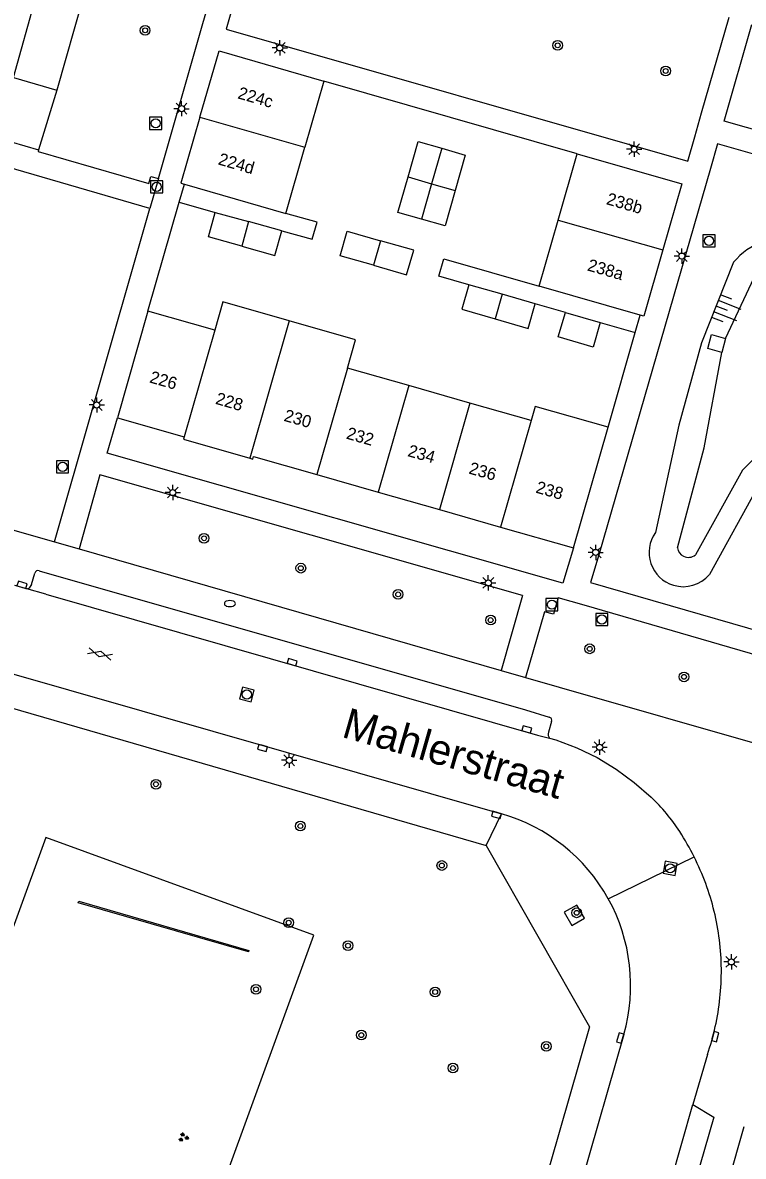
# Model space of a CAD drawing. Extents: x 132999 to 136000, y 398499 to 400501.
# Drawn here: x 133833.7 to 133892.8, y 399860.4 to 399953.4 of the extents above; entities that cross this region are included whole.
import ezdxf

# ---------------------------------------------------------------- set-up
doc = ezdxf.new("R2010")
doc.units = 0
for name, color, linetype in [('gg-afsc-erfafscheiding', 7, 'Continuous'), ('gg-afsc-hekwerk', 7, 'Continuous'), ('gg-anno-huisnummerreeks BGT', 7, 'Continuous'), ('gg-anno-openbare ruimte label', 7, 'Continuous'), ('gg-bbg-bijgebouw', 7, 'Continuous'), ('gg-bbg-hoofdgebouw', 7, 'Continuous'), ('gg-bbg-tussenscheiding', 7, 'Continuous'), ('gg-knt-bovenkant onderkant talud', 7, 'Continuous'), ('gg-knt-verharding', 7, 'Continuous'), ('gg-kwrk-uitstroombak niveau min 01', 7, 'Continuous'), ('gt-grn-groengrens', 7, 'Continuous'), ('gt-grn-weggrens', 7, 'Continuous'), ('gt-symb-boom', 7, 'Continuous'), ('gt-symb-brandkraan', 7, 'Continuous'), ('gt-symb-gesloten verharding', 7, 'Continuous'), ('gt-symb-groenvak', 7, 'Continuous'), ('gt-symb-kolk', 7, 'Continuous'), ('gt-symb-lichtmast', 7, 'Continuous'), ('gt-symb-rioolschacht', 7, 'Continuous'), ('gt-symb-talud symbool', 7, 'Continuous')]:
    doc.layers.add(name, color=color, linetype=linetype)

# ---------------------------------------------------------------- blocks, each defined once
blk = doc.blocks.new('gt0-LMAST')
at = {"layer": 'gt-symb-lichtmast'}
for p, q in [((-0.182, 0.173), (-0.447, 0.438)), ((-0.005, 0.246), (-0.005, 0.621)), ((0.172, 0.173), (0.437, 0.438)), ((-0.255, -0.004), (-0.63, -0.004)), ((-0.182, -0.181), (-0.447, -0.446)), ((-0.005, -0.254), (-0.005, -0.629)), ((0.437, -0.446), (0.172, -0.181)), ((0.245, -0.004), (0.62, -0.004))]:
    blk.add_line(p, q, dxfattribs=at)
blk.add_circle((-0.005, -0.004), 0.25, dxfattribs=at)
blk = doc.blocks.new('gt0-BOOM')
at = {"layer": 'gt-symb-boom'}
for radius in [0.4, 0.2]:
    blk.add_circle((0, 0), radius, dxfattribs=at)
blk = doc.blocks.new('gt0-RS')
at = {"layer": 'gt-symb-rioolschacht'}
blk.add_lwpolyline([(-0.5, -0.5), (0.5, -0.5), (0.5, 0.5), (-0.5, 0.5)], close=True, dxfattribs=at)
blk.add_circle((0, 0), 0.375, dxfattribs=at)
blk = doc.blocks.new('gt0-TALUD_1')
at = {"layer": 'gt-symb-talud symbool'}
for p, q in [((-1, -1), (-1, 0)), ((-0.5, -2), (-0.5, 0)), ((0, -1), (0, 0)), ((0.5, -2), (0.5, 0)), ((1, -1), (1, 0))]:
    blk.add_line(p, q, dxfattribs=at)
blk = doc.blocks.new('gt0-KOLK')
at = {"layer": 'gt-symb-kolk'}
blk.add_lwpolyline([(0, 0), (0.375, 0), (0.375, 0.4), (-0.375, 0.4), (-0.375, 0), (0, 0)], dxfattribs=at)
blk = doc.blocks.new('gt0-BR')
at = {"layer": 'gt-symb-brandkraan'}
for centre, radius, start, end in [((-0.244, 0), 0.206, 107.56694, 252.43307), ((0.599, -2.664), 3, 106.89205, 107.56694), ((0, -0.691), 0.938, 73.10799, 106.89205), ((-0.599, -2.664), 3, 72.43309, 73.10799), ((0.244, 0), 0.206, 287.56695, 72.43309), ((0.599, 2.664), 3, 252.43307, 253.10797), ((0, 0.691), 0.938, 253.10797, 286.89206), ((-0.599, 2.664), 3, 286.89206, 287.56695)]:
    blk.add_arc(centre, radius, start, end, dxfattribs=at)
blk = doc.blocks.new('gt0-GESVH1')
at = {"layer": 'gt-symb-gesloten verharding'}
for p, q in [((-0.992, -0.261), (0.008, 0.239)), ((0.008, -0.261), (-0.992, 0.239)), ((0.008, 0.239), (1.008, -0.261)), ((1.008, 0.239), (0.008, -0.261))]:
    blk.add_line(p, q, dxfattribs=at)
blk = doc.blocks.new('gt0-GRVAK')
at = {"layer": 'gt-symb-groenvak'}
for p, q in [((-0.11, 0.189), (-0.228, 0.24)), ((-0.182, 0.153), (0.088, 0.153)), ((-0.091, 0.211), (-0.156, 0.322)), ((-0.047, 0.214), (-0.047, 0.393)), ((-0.004, 0.211), (0.061, 0.322)), ((0.015, 0.189), (0.133, 0.24)), ((0.262, -0.052), (0.197, 0.059)), ((0.305, -0.049), (0.305, 0.13)), ((0.349, -0.052), (0.414, 0.059)), ((-0.245, -0.228), (-0.363, -0.177)), ((-0.318, -0.264), (-0.047, -0.264)), ((-0.226, -0.206), (-0.291, -0.095)), ((-0.183, -0.203), (-0.183, -0.024)), ((-0.139, -0.206), (-0.074, -0.095)), ((-0.12, -0.228), (-0.002, -0.177)), ((0.243, -0.074), (0.125, -0.023)), ((0.17, -0.11), (0.441, -0.11)), ((0.368, -0.074), (0.486, -0.023))]:
    blk.add_line(p, q, dxfattribs=at)

msp = doc.modelspace()

# ---------------------------------------------------------------- linework, layer by layer
at = {"layer": 'gg-afsc-erfafscheiding'}
for p, q in [((133846.495, 399938.682), (133846.913, 399940.136)), ((133846.495, 399938.682), (133849.443, 399937.837)), ((133878.156, 399929.634), (133875.693, 399930.326)), ((133881.014, 399928.803), (133883.888, 399927.977)), ((133883.888, 399927.977), (133884.296, 399929.403))]:
    msp.add_line(p, q, dxfattribs=at)
for points in [[(133854.9, 399936.321), (133857.405, 399935.625), (133857.796, 399937.033), (133855.233, 399937.745)], [(133870.23, 399931.905), (133867.78, 399932.613), (133868.191, 399934.035), (133876.02, 399931.772)]]:
    msp.add_lwpolyline(points, dxfattribs=at)
at = {"layer": 'gg-afsc-hekwerk'}
for p, q in [((133879.137, 399942.635), (133858.363, 399948.604)), ((133843.931, 399929.736), (133846.495, 399938.682)), ((133881.661, 399920.228), (133883.888, 399927.977))]:
    msp.add_line(p, q, dxfattribs=at)
msp.add_lwpolyline([(133838.216, 399881.231), (133838.254, 399881.363), (133852.2, 399877.327), (133852.167, 399877.214), (133838.216, 399881.231)], dxfattribs=at)
at = {"layer": 'gg-bbg-bijgebouw'}
for p, q in [((133849.443, 399937.837), (133852.172, 399937.079)), ((133854.9, 399936.321), (133852.172, 399937.079)), ((133872.962, 399931.115), (133870.23, 399931.905)), ((133875.693, 399930.326), (133872.962, 399931.115)), ((133878.156, 399929.634), (133881.014, 399928.803)), ((133881.014, 399928.803), (133880.428, 399926.787))]:
    msp.add_line(p, q, dxfattribs=at)
for points in [[(133865.254, 399940.738), (133866.084, 399943.638), (133868.017, 399943.086)], [(133868.017, 399943.086), (133869.95, 399942.534), (133869.12, 399939.634)], [(133866.356, 399937.286), (133864.423, 399937.837), (133865.254, 399940.738)], [(133869.12, 399939.634), (133868.289, 399936.734), (133866.356, 399937.286)], [(133851.616, 399935.063), (133848.888, 399935.821), (133849.443, 399937.837)], [(133851.616, 399935.063), (133854.344, 399934.305), (133854.9, 399936.321)], [(133862.412, 399933.496), (133859.681, 399934.274), (133860.262, 399936.287), (133862.993, 399935.509)], [(133862.412, 399933.496), (133865.143, 399932.718), (133865.724, 399934.731), (133862.993, 399935.509)], [(133870.23, 399931.905), (133869.657, 399929.894), (133872.389, 399929.104)], [(133872.389, 399929.104), (133875.12, 399928.315), (133875.693, 399930.326)], [(133880.428, 399926.787), (133877.57, 399927.617), (133878.156, 399929.634)]]:
    msp.add_lwpolyline(points, dxfattribs=at)
at = {"layer": 'gg-bbg-hoofdgebouw'}
for p, q in [((133858.363, 399948.604), (133856.798, 399943.175)), ((133855.233, 399937.745), (133856.798, 399943.175)), ((133877.579, 399937.204), (133879.137, 399942.635)), ((133846.913, 399940.136), (133855.233, 399937.745)), ((133876.02, 399931.772), (133877.579, 399937.204)), ((133884.296, 399929.403), (133876.02, 399931.772)), ((133843.931, 399929.736), (133841.426, 399920.995)), ((133849.414, 399928.187), (133843.931, 399929.736)), ((133865.31, 399923.639), (133860.287, 399925.072)), ((133870.334, 399922.205), (133865.31, 399923.639)), ((133875.357, 399920.772), (133870.334, 399922.205)), ((133841.426, 399920.995), (133846.896, 399919.437)), ((133878.818, 399910.335), (133881.661, 399920.228)), ((133857.771, 399916.33), (133862.815, 399914.893)), ((133862.815, 399914.893), (133867.839, 399913.462)), ((133867.839, 399913.462), (133872.843, 399912.037)), ((133872.843, 399912.037), (133878.818, 399910.335))]:
    msp.add_line(p, q, dxfattribs=at)
for points in [[(133848.193, 399945.648), (133849.757, 399951.077), (133858.363, 399948.604)], [(133848.193, 399945.648), (133846.628, 399940.218), (133846.913, 399940.136)], [(133879.137, 399942.635), (133887.71, 399940.181), (133886.152, 399934.75)], [(133886.152, 399934.75), (133884.593, 399929.318), (133884.296, 399929.403)], [(133855.508, 399928.941), (133850.074, 399930.495), (133849.414, 399928.187)], [(133860.287, 399925.072), (133860.941, 399927.386), (133855.508, 399928.941)], [(133881.661, 399920.228), (133875.692, 399921.923), (133875.357, 399920.772)], [(133846.896, 399919.437), (133846.841, 399919.244), (133852.276, 399917.683)], [(133852.276, 399917.683), (133852.519, 399917.613), (133852.582, 399917.808), (133857.771, 399916.33)]]:
    msp.add_lwpolyline(points, dxfattribs=at)
at = {"layer": 'gg-bbg-tussenscheiding'}
for p, q in [((133848.193, 399945.648), (133856.798, 399943.175)), ((133868.017, 399943.086), (133867.187, 399940.186)), ((133865.254, 399940.738), (133867.187, 399940.186)), ((133867.187, 399940.186), (133866.356, 399937.286)), ((133867.187, 399940.186), (133869.12, 399939.634)), ((133852.172, 399937.079), (133851.616, 399935.063)), ((133877.579, 399937.204), (133886.152, 399934.75)), ((133862.993, 399935.509), (133862.412, 399933.496)), ((133872.962, 399931.115), (133872.389, 399929.104)), ((133855.508, 399928.941), (133852.276, 399917.683)), ((133849.414, 399928.187), (133846.896, 399919.437)), ((133860.287, 399925.072), (133857.771, 399916.33)), ((133865.31, 399923.639), (133862.815, 399914.893)), ((133870.334, 399922.205), (133867.839, 399913.462)), ((133875.357, 399920.772), (133872.843, 399912.037))]:
    msp.add_line(p, q, dxfattribs=at)
at = {"layer": 'gg-knt-bovenkant onderkant talud'}
msp.add_line((133891.298, 399927.507), (133893.641, 399932.49), dxfattribs=at)
for points in [[(133891.955, 399933.747), (133889.317, 399927.128), (133887.451, 399920.395), (133885.54, 399911.585)], [(133887.345, 399910.328), (133889.527, 399918.526), (133890.98, 399926.359)], [(133896.952, 399920.996), (133892.672, 399916.7), (133888.819, 399909.745)], [(133898.492, 399919.641), (133894.111, 399915.638), (133889.967, 399908.135)]]:
    msp.add_lwpolyline(points, dxfattribs=at)
for centre, radius, start, end in [((133896.256, 399930.171), 5.594, 79.56884, 140.25706), ((133887.827, 399909.955), 2.808, 144.5184, 253.30376), ((133888.253, 399910.468), 0.918, 188.79918, 243.86087), ((133888.253, 399910.47), 0.92, 243.87641, 308.00029), ((133887.828, 399909.954), 2.807, 253.26859, 319.62624)]:
    msp.add_arc(centre, radius, start, end, dxfattribs=at)
at = {"layer": 'gg-knt-verharding'}
for p, q in [((133848.429, 399953.311), (133851.859, 399965.269)), ((133853.726, 399964.694), (133850.339, 399952.842)), ((133839.983, 399960.323), (133836.45, 399947.86)), ((133889.334, 399945.99), (133891.58, 399953.848)), ((133844.785, 399940.608), (133848.429, 399953.311)), ((133850.339, 399952.842), (133888.2, 399942.022)), ((133891.192, 399945.311), (133893.446, 399953.238)), ((133836.45, 399947.86), (133834.966, 399942.963)), ((133888.774, 399944.031), (133889.334, 399945.99)), ((133911.779, 399939.417), (133891.192, 399945.311)), ((133831.488, 399943.973), (133834.966, 399942.963)), ((133888.2, 399942.022), (133888.774, 399944.031)), ((133890.633, 399943.45), (133890.047, 399941.424)), ((133911.247, 399937.57), (133890.633, 399943.45)), ((133844.072, 399938.159), (133830.912, 399941.974)), ((133890.047, 399941.424), (133880.89, 399909.761)), ((133839.35, 399921.612), (133844.072, 399938.159)), ((133836.271, 399910.821), (133839.35, 399921.612)), ((133823.03, 399914.63), (133836.271, 399910.821)), ((133836.271, 399910.821), (133838.291, 399910.24)), ((133838.291, 399910.24), (133872.894, 399900.287)), ((133834.392, 399907.327), (133834.656, 399908.265)), ((133833.986, 399906.975), (133833.017, 399907.252)), ((133835.563, 399906.524), (133833.986, 399906.975)), ((133835.563, 399906.524), (133875.884, 399894.986)), ((133874.643, 399906.417), (133872.894, 399900.287)), ((133900.329, 399899.648), (133879.692, 399905.627)), ((133831.094, 399900.487), (133872.908, 399888.527)), ((133874.9, 399899.71), (133877.65, 399898.918)), ((133877.65, 399898.918), (133898.4, 399892.95)), ((133830.764, 399897.773), (133871.65, 399885.93)), ((133877.032, 399896.083), (133876.769, 399895.209)), ((133875.884, 399894.986), (133876.866, 399894.719)), ((133882.949, 399870.436), (133866.699, 399813.915)), ((133889.801, 399868.783), (133888.622, 399864.694)), ((133885.233, 399852.932), (133888.622, 399864.694)), ((133892.79, 399862.87), (133875.29, 399801.97))]:
    msp.add_line(p, q, dxfattribs=at)
for points in [[(133834.966, 399942.963), (133834.916, 399942.824), (133843.997, 399940.192), (133844.158, 399940.766), (133844.785, 399940.608)], [(133878.818, 399910.335), (133877.95, 399907.437), (133840.595, 399918.095), (133841.426, 399920.995)], [(133874.643, 399906.417), (133839.985, 399916.309), (133838.291, 399910.24)], [(133880.89, 399909.761), (133880.229, 399907.477), (133900.869, 399901.524)], [(133835.016, 399908.451), (133874.893, 399897.038), (133876.843, 399896.456)], [(133833.986, 399906.975), (133834.073, 399906.997), (133834.153, 399907.033)], [(133879.692, 399905.627), (133877.577, 399906.24), (133877.187, 399904.895), (133876.447, 399905.09), (133874.9, 399899.71)], [(133876.866, 399894.719), (133877.382, 399894.579), (133879.102, 399893.935), (133880.755, 399893.134), (133882.326, 399892.183), (133883.808, 399891.096), (133885.194, 399889.889)], [(133871.65, 399885.93), (133880.13, 399871.06), (133867.907, 399828.505)], [(133878.054, 399880.448), (133878.677, 399879.364), (133879.718, 399879.961), (133879.095, 399881.045), (133878.054, 399880.448)], [(133888.622, 399864.694), (133890.346, 399863.666), (133887.315, 399853.241), (133885.233, 399852.932)]]:
    msp.add_lwpolyline(points, dxfattribs=at)
for centre, radius, start, end in [((133834.919, 399908.19), 0.273, 117.4404, 164.16675), ((133834.925, 399908.183), 0.283, 71.33197, 117.89756), ((133833.898, 399907.484), 0.519, 299.46156, 342.32138), ((133876.752, 399896.176), 0.294, 27.0276, 71.99092), ((133876.754, 399896.175), 0.293, 341.64741, 27.42017), ((133877.252, 399895.05), 0.508, 161.76261, 220.6323), ((133874.505, 399878.641), 15.517, 32.8678, 46.45968), ((133868.886, 399874.463), 14.628, 29.03316, 74.04198), ((133869.186, 399875.225), 21.838, 26.57105, 32.82324), ((133869.259, 399875.265), 21.755, 20.28411, 26.56151), ((133870.379, 399875.66), 20.567, 7.05052, 20.33258), ((133868.884, 399874.463), 14.63, 344.02506, 29.02936), ((133870.149, 399875.619), 20.801, 353.95017, 7.08541), ((133870.022, 399875.619), 20.927, 340.93253, 353.98635)]:
    msp.add_arc(centre, radius, start, end, dxfattribs=at)
at = {"layer": 'gg-kwrk-uitstroombak niveau min 01'}
msp.add_line((133891.298, 399927.507), (133890.98, 399926.359), dxfattribs=at)
msp.add_lwpolyline([(133890.98, 399926.359), (133889.831, 399926.67), (133890.143, 399927.82), (133891.298, 399927.507)], dxfattribs=at)
at = {"layer": 'gt-grn-groengrens'}
msp.add_lwpolyline([(133842.818, 399838.173), (133857.54, 399878.574), (133835.553, 399886.584), (133820.832, 399846.183)], dxfattribs=at)
at = {"layer": 'gt-grn-weggrens'}
for p, q in [((133832.903, 399948.882), (133839.667, 399973.159)), ((133832.903, 399948.882), (133836.45, 399947.86)), ((133844.785, 399940.608), (133844.072, 399938.159)), ((133872.894, 399900.287), (133874.9, 399899.71)), ((133871.65, 399885.93), (133872.908, 399888.527)), ((133881.676, 399881.562), (133888.718, 399884.993))]:
    msp.add_line(p, q, dxfattribs=at)

# ---------------------------------------------------------------- block references
at = {"layer": 'gt-symb-boom'}
for p in [(133843.696, 399952.757), (133877.527, 399951.525), (133886.379, 399949.428), (133848.53, 399911.116), (133856.462, 399908.665), (133864.443, 399906.512), (133872.027, 399904.406), (133880.157, 399902.054), (133887.887, 399899.751), (133844.582, 399890.949), (133856.43, 399887.519), (133868.03, 399884.287), (133879.082, 399880.409), (133855.47, 399879.604), (133860.337, 399877.717), (133852.786, 399874.139), (133867.478, 399873.917), (133861.428, 399870.383), (133876.595, 399869.457), (133868.937, 399867.678)]:
    msp.add_blockref('gt0-BOOM', p, dxfattribs=at)
at = {"layer": 'gt-symb-brandkraan'}
msp.add_blockref('gt0-BR', (133850.645, 399905.761), dxfattribs=at)
at = {"layer": 'gt-symb-gesloten verharding', "rotation": -15.969016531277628}
msp.add_blockref('gt0-GESVH1', (133839.992, 399901.639), dxfattribs=at)
at = {"layer": 'gt-symb-groenvak'}
msp.add_blockref('gt0-GRVAK', (133846.826, 399861.992), dxfattribs=at)
at = {"layer": 'gt-symb-kolk'}
for p, rotation in [((133833.549, 399907.106), -16.205185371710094), ((133855.704, 399900.761), -15.969016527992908), ((133874.94, 399895.252), -15.6069304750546), ((133853.372, 399894.115), 164.03098346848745), ((133872.562, 399888.626), 164.03098346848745), ((133882.847, 399870.085), 73.68480675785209), ((133890.262, 399870.301), -104.59195620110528)]:
    msp.add_blockref('gt0-KOLK', p, dxfattribs=dict(at, rotation=rotation))
at = {"layer": 'gt-symb-lichtmast'}
for p in [(133854.741, 399951.324), (133846.689, 399946.34), (133883.805, 399943.018), (133887.713, 399934.252), (133839.735, 399922.048), (133845.972, 399914.866), (133880.648, 399909.957), (133871.845, 399907.462), (133880.975, 399893.986), (133855.522, 399892.915), (133891.777, 399876.387)]:
    msp.add_blockref('gt0-LMAST', p, dxfattribs=at)
at = {"layer": 'gt-symb-rioolschacht'}
for p in [(133844.563, 399945.135), (133844.642, 399939.931), (133889.94, 399935.502), (133836.926, 399916.976), (133877.053, 399905.665), (133881.145, 399904.455)]:
    msp.add_blockref('gt0-RS', p, dxfattribs=at)
for p, rotation in [((133852.038, 399898.304), 165.2826888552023), ((133886.752, 399884.05), 79.28535610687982)]:
    msp.add_blockref('gt0-RS', p, dxfattribs=dict(at, rotation=rotation))
at = {"layer": 'gt-symb-talud symbool', "xscale": 0.9994723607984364, "yscale": 0.9994723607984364, "rotation": 68.8266684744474}
msp.add_blockref('gt0-TALUD_1', (133890.522, 399930.14), dxfattribs=at)

# ---------------------------------------------------------------- texts
at = {"layer": 'gg-anno-huisnummerreeks BGT'}
for s, rotation, p in [('224c', 343.9, (133851.226, 399947.195)), ('224d', 343.9, (133849.623, 399941.776)), ('238b', 344, (133881.454, 399938.515)), ('238a', 344, (133879.896, 399933.084)), ('226', 344.1, (133843.999, 399923.901)), ('228', 344, (133849.405, 399922.148)), ('230', 344.1, (133855.014, 399920.754)), ('232', 344.1, (133860.131, 399919.296)), ('234', 344.1, (133865.165, 399917.862)), ('236', 344.1, (133870.179, 399916.435)), ('238', 344.1, (133875.668, 399914.871))]:
    msp.add_text(s, height=1, rotation=rotation, dxfattribs=at).set_placement(p)
at = {"layer": 'gg-anno-openbare ruimte label'}
msp.add_text('Mahlerstraat', height=2.5, rotation=344, dxfattribs=at).set_placement((133859.726, 399894.848))

doc.saveas('drawing.dxf')
